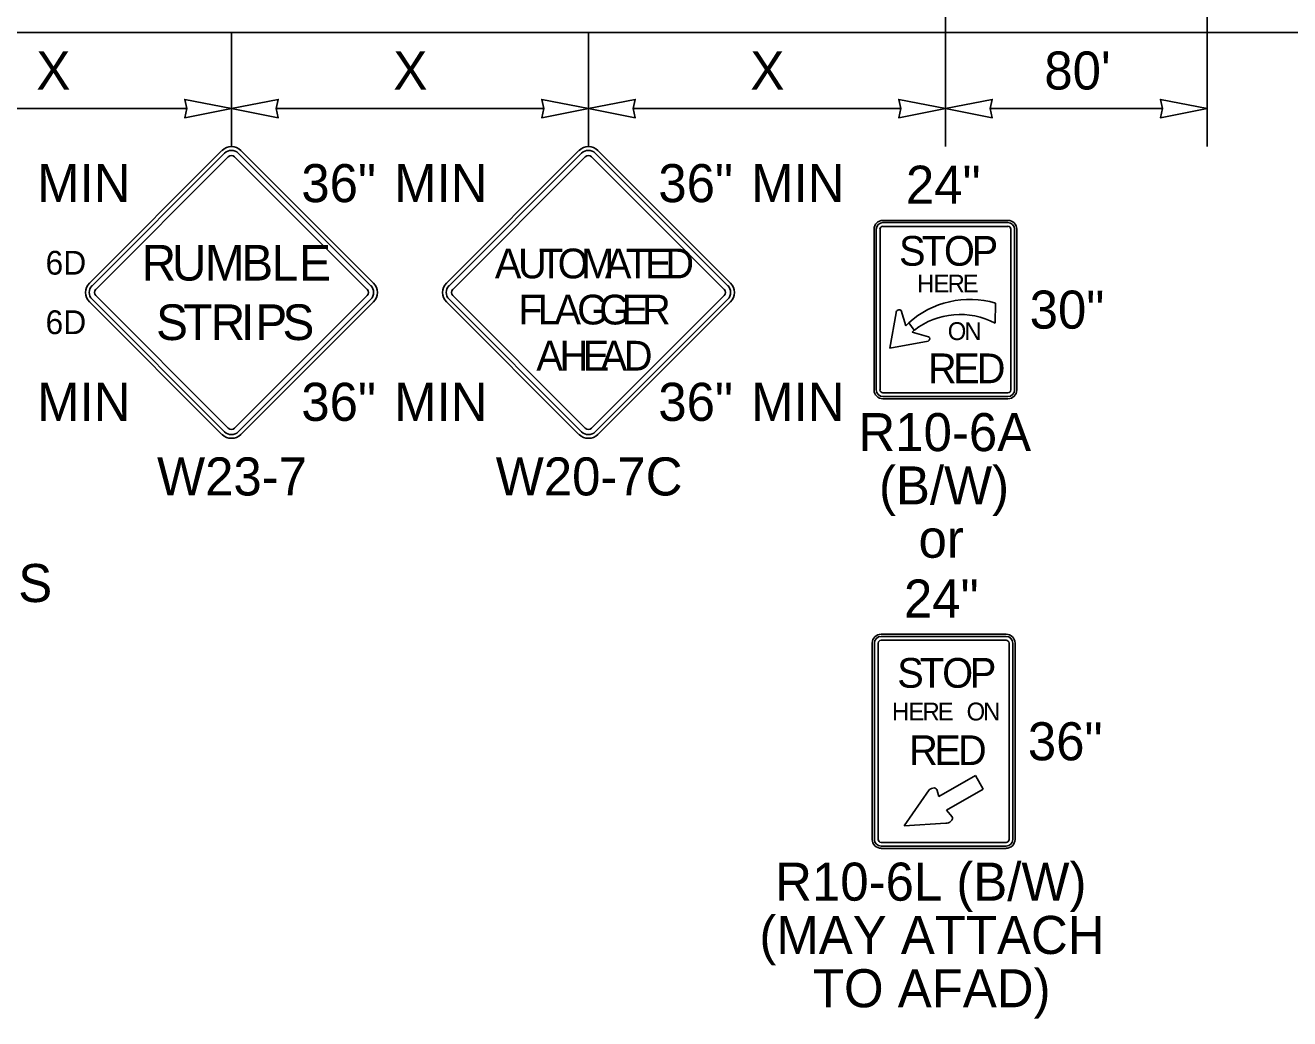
# Model space of a CAD drawing. Extents: x 99999.1 to 100095.7, y 99995 to 100010.7.
# Drawn here: x 100042.344 to 100045, y 100003.66 to 100005.747 of the extents above; entities that cross this region are included whole.
import ezdxf

# ---------------------------------------------------------------- set-up
doc = ezdxf.new("R2010")
doc.units = 0
for name, color, linetype in [('RD_ED_ShoulderPavedEdge', 7, 'Continuous'), ('TR_SN_ConstructionSigns', 7, 'Continuous'), ('TR_WZ_WorkZoneDetails', 7, 'Continuous'), ('TR_WZ_WorkZoneTextCurrent', 7, 'Continuous')]:
    doc.layers.add(name, color=color, linetype=linetype)

msp = doc.modelspace()

# ---------------------------------------------------------------- linework, layer by layer
at = {"layer": 'RD_ED_ShoulderPavedEdge'}
msp.add_line((100040.1076, 100005.7323), (100055.6424, 100005.7323), dxfattribs=at)
at = {"layer": 'TR_SN_ConstructionSigns'}
for p, q in [((100042.7568, 100005.4841), (100042.4783, 100005.2057)), ((100042.7623, 100005.4786), (100042.4839, 100005.2001)), ((100042.4916, 100005.1924), (100042.77, 100005.4708)), ((100042.7833, 100005.4708), (100043.0617, 100005.1924)), ((100043.0694, 100005.2001), (100042.791, 100005.4786)), ((100043.075, 100005.2057), (100042.7965, 100005.4841)), ((100043.5068, 100005.4841), (100043.2283, 100005.2057)), ((100043.5123, 100005.4786), (100043.2339, 100005.2001)), ((100043.2416, 100005.1924), (100043.52, 100005.4708)), ((100043.5333, 100005.4708), (100043.8117, 100005.1924)), ((100043.8194, 100005.2001), (100043.541, 100005.4786)), ((100043.825, 100005.2057), (100043.5465, 100005.4841)), ((100044.4079, 100005.3373), (100044.1454, 100005.3373)), ((100044.1454, 100005.3373), (100044.4079, 100005.3373)), ((100044.4079, 100005.3373), (100044.1454, 100005.3373)), ((100044.1454, 100005.3373), (100044.4079, 100005.3373)), ((100044.4079, 100005.3326), (100044.1454, 100005.3326)), ((100044.1267, 100005.3186), (100044.1267, 100004.9811)), ((100044.1267, 100004.9811), (100044.1267, 100005.3186)), ((100044.1267, 100005.3186), (100044.1267, 100004.9811)), ((100044.1267, 100004.9811), (100044.1267, 100005.3186)), ((100044.1313, 100005.3186), (100044.1313, 100004.9811)), ((100044.1392, 100004.9811), (100044.1392, 100005.3186)), ((100044.1454, 100005.3248), (100044.4079, 100005.3248)), ((100044.4142, 100005.3186), (100044.4142, 100004.9811)), ((100044.422, 100004.9811), (100044.422, 100005.3186)), ((100044.4267, 100004.9811), (100044.4267, 100005.3186)), ((100044.4267, 100005.3186), (100044.4267, 100004.9811)), ((100044.4267, 100004.9811), (100044.4267, 100005.3186)), ((100044.4267, 100005.3186), (100044.4267, 100004.9811)), ((100042.4839, 100005.1714), (100042.7623, 100004.893)), ((100042.77, 100004.9007), (100042.4916, 100005.1792)), ((100043.0617, 100005.1792), (100042.7833, 100004.9007)), ((100042.791, 100004.893), (100043.0694, 100005.1714)), ((100043.2339, 100005.1714), (100043.5123, 100004.893)), ((100043.52, 100004.9007), (100043.2416, 100005.1792)), ((100043.8117, 100005.1792), (100043.5333, 100004.9007)), ((100043.541, 100004.893), (100043.8194, 100005.1714)), ((100042.4783, 100005.1659), (100042.7568, 100004.8875)), ((100042.7965, 100004.8875), (100043.075, 100005.1659)), ((100043.2283, 100005.1659), (100043.5068, 100004.8875)), ((100043.5465, 100004.8875), (100043.825, 100005.1659)), ((100044.1595, 100005.0686), (100044.1731, 100005.143)), ((100044.1839, 100005.1479), (100044.1933, 100005.1154)), ((100044.3816, 100005.1635), (100044.3813, 100005.1216)), ((100044.3813, 100005.1216), (100044.3816, 100005.1635)), ((100044.1933, 100005.1154), (100044.1996, 100005.1218)), ((100044.1996, 100005.1218), (100044.2113, 100005.1069)), ((100044.1996, 100005.1218), (100044.2113, 100005.1069)), ((100044.2113, 100005.1069), (100044.2066, 100005.1021)), ((100044.2066, 100005.1021), (100044.2408, 100005.0929)), ((100044.2406, 100005.0837), (100044.1595, 100005.0686)), ((100044.4079, 100004.9748), (100044.1454, 100004.9748)), ((100044.1454, 100004.967), (100044.4079, 100004.967)), ((100044.1454, 100004.9623), (100044.4079, 100004.9623)), ((100044.4079, 100004.9623), (100044.1454, 100004.9623)), ((100044.1454, 100004.9623), (100044.4079, 100004.9623)), ((100044.4079, 100004.9623), (100044.1454, 100004.9623)), ((100044.4041, 100004.4676), (100044.1416, 100004.4676)), ((100044.1416, 100004.4676), (100044.4041, 100004.4676)), ((100044.4041, 100004.4676), (100044.1416, 100004.4676)), ((100044.4041, 100004.4629), (100044.1416, 100004.4629)), ((100044.1416, 100004.4551), (100044.4041, 100004.4551)), ((100044.1229, 100004.4489), (100044.1229, 100004.0364)), ((100044.1229, 100004.0364), (100044.1229, 100004.4489)), ((100044.1229, 100004.4489), (100044.1229, 100004.0364)), ((100044.1276, 100004.4489), (100044.1276, 100004.0364)), ((100044.1354, 100004.0364), (100044.1354, 100004.4489)), ((100044.4104, 100004.4489), (100044.4104, 100004.0364)), ((100044.4182, 100004.0364), (100044.4182, 100004.4489)), ((100044.4229, 100004.0364), (100044.4229, 100004.4489)), ((100044.4229, 100004.4489), (100044.4229, 100004.0364)), ((100044.4229, 100004.0364), (100044.4229, 100004.4489)), ((100044.3396, 100004.1707), (100044.263, 100004.1265)), ((100044.356, 100004.1423), (100044.3396, 100004.1707)), ((100044.2424, 100004.1403), (100044.1898, 100004.0646)), ((100044.263, 100004.1265), (100044.2592, 100004.1391)), ((100044.2786, 100004.0976), (100044.356, 100004.1423)), ((100044.2909, 100004.0839), (100044.2786, 100004.0976)), ((100044.1898, 100004.0646), (100044.2776, 100004.0707)), ((100044.4041, 100004.0301), (100044.1416, 100004.0301)), ((100044.1416, 100004.0223), (100044.4041, 100004.0223)), ((100044.1416, 100004.0176), (100044.4041, 100004.0176)), ((100044.4041, 100004.0176), (100044.1416, 100004.0176)), ((100044.1416, 100004.0176), (100044.4041, 100004.0176))]:
    msp.add_line(p, q, dxfattribs=at)
for centre, radius, start, end in [((100042.7767, 100005.4642), 0.0281, 45, 135), ((100043.5267, 100005.4642), 0.0281, 45, 135), ((100042.7767, 100005.4642), 0.0203, 45, 135), ((100042.7767, 100005.4642), 0.00937, 45, 135), ((100043.5267, 100005.4642), 0.0203, 45, 135), ((100043.5267, 100005.4642), 0.00937, 45, 135), ((100044.1454, 100005.3186), 0.0187, 90, 180), ((100044.1454, 100005.3186), 0.0187, 90, 180), ((100044.1454, 100005.3186), 0.0187, 90, 180), ((100044.1454, 100005.3186), 0.0187, 90, 180), ((100044.1454, 100005.3186), 0.0141, 90, 180), ((100044.4079, 100005.3186), 0.0187, 0, 90), ((100044.4079, 100005.3186), 0.0187, 0, 90), ((100044.4079, 100005.3186), 0.0187, 0, 90), ((100044.4079, 100005.3186), 0.0187, 0, 90), ((100044.4079, 100005.3186), 0.0141, 0, 90), ((100044.1454, 100005.3186), 0.00625, 90, 180), ((100044.4079, 100005.3186), 0.00625, 0, 90), ((100042.4982, 100005.1858), 0.0281, 135, 225), ((100042.4982, 100005.1858), 0.0203, 135, 225), ((100043.0551, 100005.1858), 0.0203, 315, 45), ((100043.0551, 100005.1858), 0.0281, 315, 45), ((100043.2482, 100005.1858), 0.0281, 135, 225), ((100043.2482, 100005.1858), 0.0203, 135, 225), ((100043.8051, 100005.1858), 0.0203, 315, 45), ((100043.8051, 100005.1858), 0.0281, 315, 45), ((100042.4982, 100005.1858), 0.00937, 135, 225), ((100043.0551, 100005.1858), 0.00937, 315, 45), ((100043.2482, 100005.1858), 0.00937, 135, 225), ((100043.8051, 100005.1858), 0.00937, 315, 45), ((100044.3279, 100004.9804), 0.1909, 73.6434, 132.2131), ((100044.3279, 100004.9804), 0.1909, 73.6434, 132.2131), ((100044.3078, 100004.981), 0.1586, 62.4149, 127.4769), ((100044.3078, 100004.981), 0.1586, 62.4149, 127.4769), ((100044.1454, 100004.9811), 0.0187, 180, 270), ((100044.1454, 100004.9811), 0.0187, 180, 270), ((100044.1454, 100004.9811), 0.0187, 180, 270), ((100044.1454, 100004.9811), 0.0187, 180, 270), ((100044.1454, 100004.9811), 0.0141, 180, 270), ((100044.1454, 100004.9811), 0.00625, 180, 270), ((100044.4079, 100004.9811), 0.0187, 270, 0), ((100044.4079, 100004.9811), 0.0187, 270, 0), ((100044.4079, 100004.9811), 0.0187, 270, 0), ((100044.4079, 100004.9811), 0.0141, 270, 0), ((100044.4079, 100004.9811), 0.00625, 270, 0), ((100044.4079, 100004.9811), 0.0187, 270, 0), ((100042.7767, 100004.9074), 0.0281, 225, 315), ((100042.7767, 100004.9074), 0.0203, 225, 315), ((100042.7767, 100004.9074), 0.00937, 225, 315), ((100043.5267, 100004.9074), 0.0281, 225, 315), ((100043.5267, 100004.9074), 0.0203, 225, 315), ((100043.5267, 100004.9074), 0.00937, 225, 315), ((100044.1416, 100004.4489), 0.0187, 90, 180), ((100044.1416, 100004.4489), 0.0187, 90, 180), ((100044.1416, 100004.4489), 0.0187, 90, 180), ((100044.1416, 100004.4489), 0.0141, 90, 180), ((100044.1416, 100004.4489), 0.00625, 90, 180), ((100044.4041, 100004.4489), 0.0187, 0, 90), ((100044.4041, 100004.4489), 0.0187, 0, 90), ((100044.4041, 100004.4489), 0.0187, 0, 90), ((100044.4041, 100004.4489), 0.0141, 0, 90), ((100044.4041, 100004.4489), 0.00625, 0, 90), ((100044.1416, 100004.0364), 0.0187, 180, 270), ((100044.1416, 100004.0364), 0.0187, 180, 270), ((100044.1416, 100004.0364), 0.0187, 180, 270), ((100044.1416, 100004.0364), 0.0141, 180, 270), ((100044.1416, 100004.0364), 0.00625, 180, 270), ((100044.4041, 100004.0364), 0.0187, 270, 0), ((100044.4041, 100004.0364), 0.0187, 270, 0), ((100044.4041, 100004.0364), 0.0187, 270, 0), ((100044.4041, 100004.0364), 0.0141, 270, 0), ((100044.4041, 100004.0364), 0.00625, 270, 0)]:
    msp.add_arc(centre, radius, start, end, dxfattribs=at)
for centre, major_axis, ratio, start_param, end_param in [((100044.1795, 100005.1431), (-0.00647, -0.00009), 0.989437, 3.962549, 6.283185), ((100044.2384, 100005.0883), (-0.0046, 0.00239), 0.999053, 2.490568, 4.712389), ((100044.2492, 100004.136), (0.00934, 0.00539), 0.700347, 5.977036, 8.198856), ((100044.2816, 100004.0789), (-0.00913, -0.00527), 0.700347, 0.771965, 3.092601)]:
    msp.add_ellipse(centre, major_axis=major_axis, ratio=ratio, start_param=start_param, end_param=end_param, dxfattribs=at)
at = {"layer": 'TR_WZ_WorkZoneDetails'}
for p, q in [((100044.2767, 100008.7991), (100044.2767, 100005.4923)), ((100044.8267, 100005.4923), (100044.8267, 100007.7323)), ((100042.7767, 100005.7323), (100042.7767, 100005.4923)), ((100043.5267, 100005.7323), (100043.5267, 100005.4923)), ((100042.6829, 100005.5723), (100042.1204, 100005.5723)), ((100043.4329, 100005.5723), (100042.8704, 100005.5723)), ((100044.1829, 100005.5723), (100043.6204, 100005.5723)), ((100044.7329, 100005.5723), (100044.3704, 100005.5723))]:
    msp.add_line(p, q, dxfattribs=at)
for points in [[(100042.7767, 100005.5723), (100042.6784, 100005.5916), (100042.6829, 100005.5723), (100042.6784, 100005.5531)], [(100042.7767, 100005.5723), (100042.8749, 100005.5916), (100042.8704, 100005.5723), (100042.8749, 100005.5531)], [(100043.5267, 100005.5723), (100043.4284, 100005.5916), (100043.4329, 100005.5723), (100043.4284, 100005.5531)], [(100043.5267, 100005.5723), (100043.6249, 100005.5916), (100043.6204, 100005.5723), (100043.6249, 100005.5531)], [(100044.2767, 100005.5723), (100044.1784, 100005.5916), (100044.1829, 100005.5723), (100044.1784, 100005.5531)], [(100044.2767, 100005.5723), (100044.3749, 100005.5916), (100044.3704, 100005.5723), (100044.3749, 100005.5531)], [(100044.8267, 100005.5723), (100044.7284, 100005.5916), (100044.7329, 100005.5723), (100044.7284, 100005.5531)]]:
    msp.add_lwpolyline(points, close=True, dxfattribs=at)

# ---------------------------------------------------------------- texts
at = {"layer": 'TR_SN_ConstructionSigns'}
for s, p in [('MIN', (100042.3684, 100005.3756)), ('36"', (100042.9234, 100005.3756)), ('MIN', (100043.1184, 100005.3756)), ('36"', (100043.6734, 100005.3756)), ('MIN', (100043.8684, 100005.3756)), ('24"', (100044.1936, 100005.3723)), ('30"', (100044.4536, 100005.1098)), ('MIN', (100042.3684, 100004.916)), ('36"', (100042.9234, 100004.916)), ('MIN', (100043.1184, 100004.916)), ('36"', (100043.6734, 100004.916)), ('MIN', (100043.8684, 100004.916)), ('R10-6A', (100044.094, 100004.8523)), ('W23-7', (100042.6204, 100004.7592)), ('W20-7C', (100043.3319, 100004.7592)), ('(B/W)', (100044.1371, 100004.7403)), ('or', (100044.2201, 100004.6283)), ('40 MPH OR LESS', (100041.5202, 100004.5352)), ('24"', (100044.1895, 100004.5026)), ('36"', (100044.4498, 100004.2026)), ('R10-6L (B/W)', (100043.919, 100003.9076)), ('(MAY ATTACH', (100043.8858, 100003.7956)), ('TO AFAD)', (100043.9982, 100003.6836))]:
    msp.add_text(s, height=0.08, rotation=360, dxfattribs=at).set_placement(p)
for s, height, p in [('S', 0.0625, (100044.1792, 100005.242)), ('T', 0.0625, (100044.2267, 100005.242)), ('O', 0.0625, (100044.2735, 100005.242)), ('P', 0.0625, (100044.3317, 100005.242)), ('R', 0.075, (100042.588, 100005.2108)), ('U', 0.075, (100042.6518, 100005.2108)), ('M', 0.075, (100042.7208, 100005.2108)), ('B', 0.075, (100042.7973, 100005.2108)), ('L', 0.075, (100042.861, 100005.2108)), ('E', 0.075, (100042.9188, 100005.2108)), ('A', 0.0625, (100043.3301, 100005.2155)), ('U', 0.0625, (100043.3788, 100005.2155)), ('T', 0.0625, (100043.4226, 100005.2155)), ('O', 0.0625, (100043.462, 100005.2155)), ('M', 0.0625, (100043.5113, 100005.2155)), ('A', 0.0625, (100043.5613, 100005.2155)), ('T', 0.0625, (100043.6051, 100005.2155)), ('E', 0.0625, (100043.6457, 100005.2155)), ('D', 0.0625, (100043.6882, 100005.2155)), ('6D', 0.05, (100042.3861, 100005.2233)), ('H', 0.0375, (100044.217, 100005.1858)), ('E', 0.0375, (100044.2515, 100005.1858)), ('R', 0.0375, (100044.2812, 100005.1858)), ('E', 0.0375, (100044.313, 100005.1858)), ('F', 0.0625, (100043.3792, 100005.1186)), ('L', 0.0625, (100043.4198, 100005.1186)), ('A', 0.0625, (100043.4554, 100005.1186)), ('G', 0.0625, (100043.5029, 100005.1186)), ('G', 0.0625, (100043.5492, 100005.1186)), ('E', 0.0625, (100043.5967, 100005.1186)), ('R', 0.0625, (100043.6392, 100005.1186)), ('6D', 0.05, (100042.3861, 100005.0983)), ('S', 0.075, (100042.6184, 100005.0858)), ('T', 0.075, (100042.6754, 100005.0858)), ('R', 0.075, (100042.7332, 100005.0858)), ('I', 0.075, (100042.7969, 100005.0858)), ('P', 0.075, (100042.8269, 100005.0858)), ('S', 0.075, (100042.8839, 100005.0858)), ('O', 0.0375, (100044.2815, 100005.0858)), ('N', 0.0375, (100044.3164, 100005.0858)), ('A', 0.0625, (100043.4173, 100005.0217)), ('H', 0.0625, (100043.466, 100005.0217)), ('E', 0.0625, (100043.5148, 100005.0217)), ('A', 0.0625, (100043.5523, 100005.0217)), ('D', 0.0625, (100043.601, 100005.0217)), ('R', 0.0625, (100044.2399, 100004.9951)), ('E', 0.0625, (100044.293, 100004.9951)), ('D', 0.0625, (100044.3424, 100004.9951)), ('S', 0.0625, (100044.1754, 100004.3551)), ('T', 0.0625, (100044.2229, 100004.3551)), ('O', 0.0625, (100044.2698, 100004.3551)), ('P', 0.0625, (100044.3279, 100004.3551)), ('H', 0.0375, (100044.1643, 100004.2864)), ('E', 0.0375, (100044.1988, 100004.2864)), ('R', 0.0375, (100044.2284, 100004.2864)), ('E', 0.0375, (100044.2603, 100004.2864)), ('O', 0.0375, (100044.3211, 100004.2864)), ('N', 0.0375, (100044.3559, 100004.2864)), ('R', 0.0625, (100044.2004, 100004.1926)), ('E', 0.0625, (100044.2535, 100004.1926)), ('D', 0.0625, (100044.3029, 100004.1926))]:
    msp.add_text(s, height=height, dxfattribs=at).set_placement(p)
at = {"layer": 'TR_WZ_WorkZoneTextCurrent'}
for s, p in [('X', (100042.3669, 100005.6123)), ('X', (100043.1169, 100005.6123)), ('X', (100043.8669, 100005.6123)), ("80'", (100044.4844, 100005.6123))]:
    msp.add_text(s, height=0.08, rotation=360, dxfattribs=at).set_placement(p)

doc.saveas('drawing.dxf')
